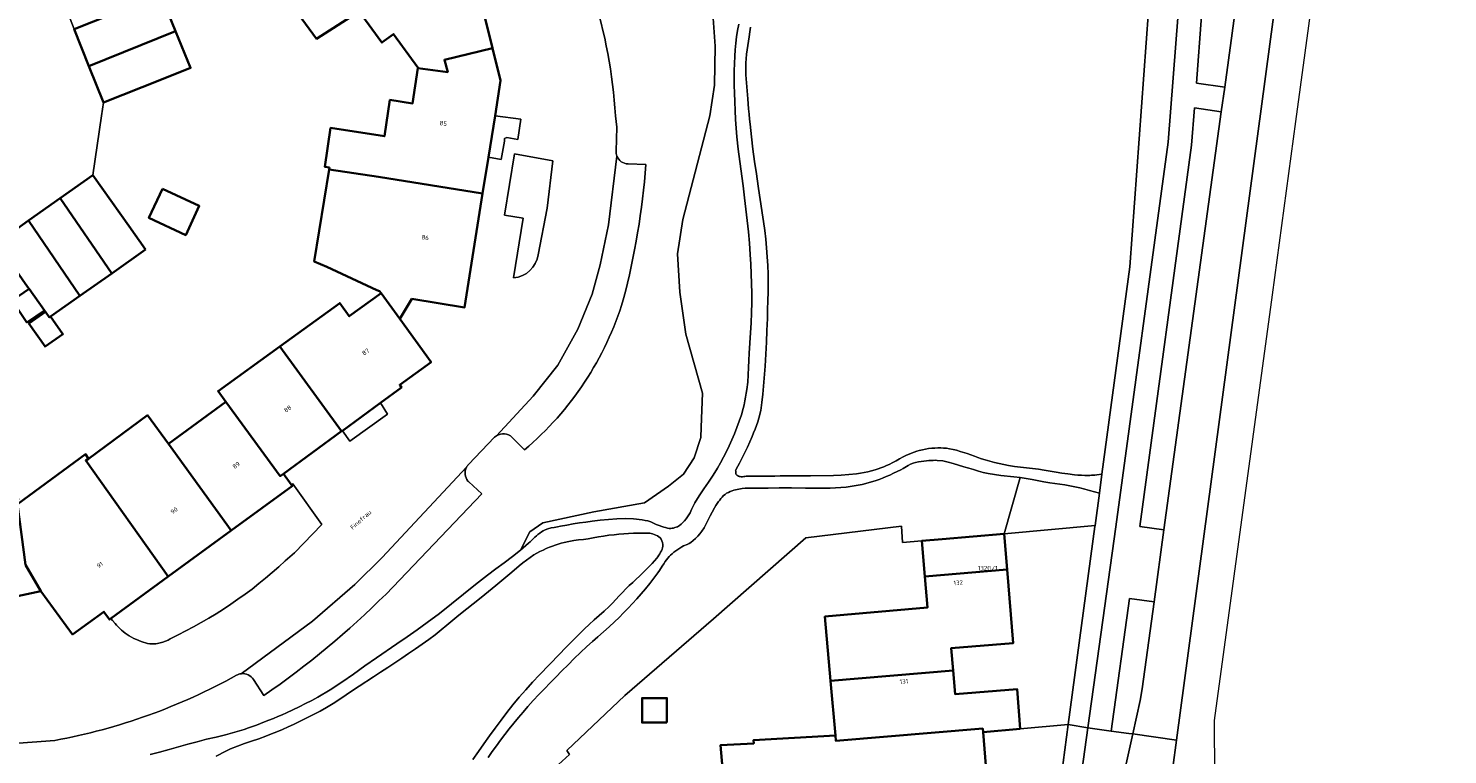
# Model space of a CAD drawing. Header units: metres. Extents: x 197700 to 204338, y 317132 to 325229.
# Tile 745 of 1056: x 203457 to 203571, y 318949 to 319007. Entities that reach past the tile are written whole.
import ezdxf
from ezdxf.enums import TextEntityAlignment as Align

# ---------------------------------------------------------------- set-up
doc = ezdxf.new("R2010")
doc.units = ezdxf.units.M
for name, color, linetype, lineweight in [('B-WE-GR-BEPLANTING_CULTUUR_BODEMBEDEKKER-GV', 90, 'Continuous', 18), ('B-WE-GR-BEPLANTING_CULTUUR_BOSPLANTSOEN-GV', 90, 'Continuous', 18), ('B-WE-GR-BEPLANTING_CULTUUR_HEESTERS-GV', 90, 'Continuous', 18), ('B-WE-IE-TERREINAFSCHEIDING_KUNSTMATIG_HEKWERK-G', 20, 'IE-TERREINAFSCHEIDING-KUNSTMATIG', 18), ('B-WE-OG-BEBOUWING-GV', 7, 'Continuous', 35), ('B-WE-OG-BEBOUWING-T18', 10, 'Continuous', 18), ('B-WE-OG-TERREIN_CULTUURSCHEIDING-GV', 7, 'Continuous', 18), ('B-WE-OG-TERREIN_ERF-GV', 7, 'Continuous', 18), ('B-WE-OG-TOPOGRAFIE-T18', 10, 'Continuous', 18), ('B-WE-VH-VERHARDING_ASFALT-GV', 252, 'Continuous', 18), ('B-WE-VH-VERHARDING_BETONSTRAATSTEEN-GV', 252, 'Continuous', 18), ('B-WE-VH-VERHARDING_GESLOTEN-GV', 252, 'Continuous', 18), ('B-WE-VH-VERHARDING_TEGEL-GV', 252, 'Continuous', 18)]:
    doc.layers.add(name, color=color, linetype=linetype, lineweight=lineweight)
doc.styles.add('NLCS-ISO-M200-T18', font='NLCS-ISO.ttf', dxfattribs={"height": 0.36})
doc.linetypes.add('IE-TERREINAFSCHEIDING-KUNSTMATIG', pattern='A,4,[82,NLCS.SHX,S=0.75,R=90,X=0,Y=0],4,-2', length=10)

msp = doc.modelspace()

# ---------------------------------------------------------------- linework, layer by layer
at = {"layer": 'B-WE-GR-BEPLANTING_CULTUUR_BODEMBEDEKKER-GV'}
msp.add_lwpolyline([(203551.255, 319011.449), (203550.783, 319008.02), (203550.363, 319002.612), (203552.641, 319002.298), (203554.121, 319013.151)], dxfattribs=at)
for points in [[(203547.759, 318966.784), (203552.359, 319000.302), (203550.205, 319000.623), (203549.972, 318997.637), (203545.818, 318967.055)], [(203543.529, 318950.639), (203544.953, 318950.438), (203545.255, 318950.42), (203545.866, 318953.092), (203546.015, 318954.026), (203546.97, 318961.004), (203545.01, 318961.276)]]:
    msp.add_lwpolyline(points, close=True, dxfattribs=at)
at = {"layer": 'B-WE-GR-BEPLANTING_CULTUUR_BOSPLANTSOEN-GV'}
msp.add_lwpolyline([(203499.199, 318947.97), (203500.074, 318948.758), (203499.866, 318949.087), (203504.52, 318953.508), (203511.638, 318959.657), (203519.038, 318966.147), (203526.706, 318967.085), (203526.803, 318965.773), (203528.336, 318965.901), (203529.962, 318966.037), (203534.945, 318966.453), (203536.233, 318970.971), (203535.715, 318971.039), (203534.681, 318971.147), (203534.166, 318971.213), (203533.656, 318971.303), (203533.264, 318971.395), (203532.876, 318971.502), (203532.488, 318971.616), (203532.101, 318971.731), (203531.712, 318971.838), (203531.288, 318971.96), (203530.865, 318972.092), (203530.441, 318972.215), (203530.014, 318972.309), (203529.582, 318972.355), (203529.41, 318972.358), (203529.238, 318972.355), (203529.065, 318972.347), (203528.892, 318972.334), (203528.72, 318972.318), (203528.5, 318972.295), (203528.279, 318972.268), (203528.06, 318972.233), (203527.844, 318972.186), (203527.634, 318972.124), (203527.432, 318972.041), (203527.237, 318971.939), (203526.853, 318971.714), (203526.658, 318971.608), (203526.369, 318971.463), (203526.078, 318971.32), (203525.786, 318971.181), (203525.49, 318971.05), (203525.191, 318970.929), (203524.929, 318970.833), (203524.664, 318970.742), (203524.397, 318970.658), (203524.128, 318970.58), (203523.858, 318970.508), (203523.542, 318970.432), (203523.223, 318970.364), (203522.902, 318970.305), (203522.58, 318970.253), (203522.258, 318970.209), (203521.832, 318970.167), (203521.404, 318970.142), (203520.974, 318970.13), (203520.115, 318970.116), (203519.557, 318970.112), (203518.999, 318970.118), (203517.883, 318970.139), (203517.325, 318970.143), (203516.885, 318970.142), (203516.006, 318970.135), (203515.127, 318970.123), (203514.889, 318970.124), (203514.651, 318970.128), (203514.413, 318970.13), (203514.175, 318970.123), (203513.94, 318970.101), (203513.803, 318970.081), (203513.667, 318970.058), (203513.53, 318970.031), (203513.396, 318969.999), (203513.264, 318969.96), (203513.114, 318969.909), (203512.965, 318969.852), (203512.819, 318969.786), (203512.68, 318969.711), (203512.55, 318969.625), (203512.433, 318969.527), (203512.326, 318969.415), (203512.224, 318969.296), (203512.128, 318969.172), (203512.034, 318969.048), (203511.921, 318968.888), (203511.817, 318968.722), (203511.719, 318968.552), (203511.525, 318968.21), (203511.359, 318967.9), (203511.05, 318967.264), (203510.882, 318966.957), (203510.687, 318966.67), (203510.53, 318966.472), (203510.365, 318966.278), (203510.191, 318966.092), (203510.004, 318965.921), (203509.805, 318965.771), (203509.668, 318965.69), (203509.523, 318965.62), (203509.227, 318965.489), (203509.085, 318965.414), (203508.921, 318965.317), (203508.758, 318965.216), (203508.599, 318965.109), (203508.446, 318964.995), (203508.302, 318964.872), (203508.184, 318964.756), (203508.073, 318964.633), (203507.966, 318964.504), (203507.863, 318964.373), (203507.762, 318964.241), (203507.635, 318964.064), (203507.517, 318963.881), (203507.286, 318963.51), (203507.165, 318963.328), (203506.851, 318962.895), (203506.522, 318962.473), (203506.182, 318962.059), (203505.834, 318961.652), (203505.48, 318961.25), (203505.133, 318960.868), (203504.779, 318960.492), (203504.418, 318960.121), (203504.053, 318959.756), (203503.683, 318959.396), (203503.249, 318958.992), (203502.805, 318958.598), (203502.356, 318958.208), (203501.909, 318957.818), (203501.469, 318957.419), (203500.96, 318956.939), (203500.456, 318956.453), (203499.957, 318955.963), (203499.462, 318955.468), (203498.97, 318954.971), (203498.512, 318954.506), (203498.056, 318954.038), (203497.604, 318953.567), (203497.158, 318953.09), (203496.722, 318952.605), (203496.344, 318952.169), (203495.971, 318951.728), (203495.605, 318951.281), (203495.244, 318950.83), (203494.89, 318950.374), (203494.547, 318949.919), (203494.211, 318949.46), (203493.88, 318948.996), (203493.555, 318948.528)], dxfattribs=at)
at = {"layer": 'B-WE-GR-BEPLANTING_CULTUUR_HEESTERS-GV'}
for points in [[(203501.906, 319009.842, -0.0644562), (203503.757, 319000)], [(203503.815, 318997.149, 0.0986758), (203503.878, 318996.766)], [(203503.878, 318996.766, 0.3052428), (203504.776, 318996.129)], [(203506.2, 318996.076, -0.0457948), (203504.389, 318985.223)], [(203495.594, 318986.983, 0.3439611), (203497.559, 318988.85)], [(203504.389, 318985.223, -0.1443957), (203496.453, 318973.191)], [(203494.216, 318974.326, 0.0486573), (203494.064, 318974.203)], [(203495.473, 318974.201, 0.3542342), (203494.216, 318974.326)], [(203491.808, 318971.807, 0.2991174), (203491.927, 318970.695)], [(203491.963, 318972.03, 0.0666364), (203491.808, 318971.807)], [(203485.356, 318961.637, -0.0449465), (203475.546, 318953.492)], [(203473.364, 318955.117, -0.0812845), (203458.788, 318949.894)], [(203473.731, 318955.244, 0.0961163), (203473.364, 318955.117)], [(203474.733, 318954.767, 0.2998239), (203473.731, 318955.244)]]:
    msp.add_lwpolyline(points, format="xyb", dxfattribs=at)
for points in [[(203466.436, 318948.752), (203467.192, 318948.953), (203467.947, 318949.161), (203469.454, 318949.585), (203470.209, 318949.792), (203470.965, 318949.985), (203471.724, 318950.168), (203472.482, 318950.354), (203473.236, 318950.554), (203473.981, 318950.781), (203474.309, 318950.892), (203474.635, 318951.007), (203474.961, 318951.126), (203475.285, 318951.247), (203475.608, 318951.372), (203475.963, 318951.513), (203476.316, 318951.657), (203476.667, 318951.805), (203477.018, 318951.957), (203477.366, 318952.112), (203477.88, 318952.348), (203478.39, 318952.591), (203478.897, 318952.842), (203479.399, 318953.101), (203479.896, 318953.369), (203480.868, 318953.944), (203481.815, 318954.564), (203482.744, 318955.212), (203483.668, 318955.87), (203484.597, 318956.519), (203486.232, 318957.634), (203487.047, 318958.196), (203487.857, 318958.765), (203488.658, 318959.345), (203489.639, 318960.086), (203490.605, 318960.847), (203492.523, 318962.389), (203493.487, 318963.153), (203494.152, 318963.657), (203494.826, 318964.15), (203495.497, 318964.648), (203496.153, 318965.162), (203496.905, 318966.611), (203497.927, 318967.333), (203502.015, 318968.235), (203506.104, 318968.956), (203508.028, 318970.279), (203509.23, 318971.241), (203510.072, 318972.564), (203510.613, 318974.188), (203510.643, 318975.03), (203510.733, 318977.736), (203509.41, 318982.486), (203508.929, 318985.853), (203508.749, 318988.92), (203509.17, 318991.686), (203511.334, 318999.984), (203511.695, 319002.45), (203511.755, 319005.577), (203511.602, 319007.825)], [(203503.757, 319000), (203503.862, 318999.068), (203503.815, 318997.149)], [(203497.559, 318988.85), (203498.278, 318992.591), (203498.744, 318996.372), (203495.653, 318996.943), (203494.871, 318992.009), (203496.366, 318991.782), (203495.594, 318986.983)], [(203504.776, 318996.129), (203506.2, 318996.076)], [(203494.064, 318974.203), (203491.963, 318972.03)], [(203496.453, 318973.191), (203495.473, 318974.201)], [(203491.927, 318970.695), (203491.955, 318970.661), (203491.986, 318970.629), (203493.044, 318969.677), (203485.356, 318961.637)], [(203475.546, 318953.492), (203474.733, 318954.767)], [(203458.788, 318949.894), (203455.135, 318949.633)]]:
    msp.add_lwpolyline(points, dxfattribs=at)
at = {"layer": 'B-WE-IE-TERREINAFSCHEIDING_KUNSTMATIG_HEKWERK-G'}
msp.add_lwpolyline([(203497.618, 318947.472), (203499.199, 318947.97), (203500.074, 318948.758), (203499.866, 318949.087), (203504.52, 318953.508), (203511.638, 318959.657), (203519.038, 318966.147), (203526.706, 318967.085), (203526.803, 318965.773), (203528.336, 318965.901)], dxfattribs=at)
at = {"layer": 'B-WE-OG-BEBOUWING-GV'}
for points in [[(203493.896, 319005.422), (203493.247, 319008.002), (203491.399, 319010.515), (203491.812, 319010.808), (203491.693, 319010.971), (203489.447, 319014.044), (203488.394, 319015.486), (203488.131, 319015.661), (203482.489, 319011.5), (203482.359, 319011.763), (203481.298, 319010.973), (203478.018, 319008.582), (203479.79, 319006.172), (203483.193, 319008.35), (203485.026, 319005.857), (203485.957, 319006.541), (203487.919, 319003.872), (203487.909, 319003.807), (203490.301, 319003.502), (203490.039, 319004.488)], [(203467.293, 319009.696), (203464.981, 319008.777), (203460.344, 319006.932), (203461.524, 319003.965), (203468.477, 319006.776)], [(203467.33, 319002.893), (203469.673, 319003.825), (203468.477, 319006.776), (203461.524, 319003.965), (203462.684, 319001.046)], [(203480.82, 318995.843), (203480.793, 318995.68), (203484.748, 318995.101), (203493.108, 318993.755), (203493.572, 318996.68), (203494.099, 319000), (203494.548, 319002.828), (203493.896, 319005.422), (203490.039, 319004.488), (203490.301, 319003.502), (203487.909, 319003.807), (203487.479, 319000.987), (203485.673, 319001.263), (203485.229, 318998.354), (203480.909, 318999.013), (203480.434, 318995.902)], [(203480.611, 318987.889), (203484.608, 318986.015), (203484.842, 318985.935), (203484.964, 318985.767), (203486.462, 318983.704), (203487.435, 318985.298), (203491.662, 318984.627), (203493.108, 318993.755), (203484.748, 318995.101), (203480.793, 318995.68), (203479.592, 318988.316)], [(203466.059, 318989.256), (203464.716, 318991.153), (203461.827, 318995.234), (203459.201, 318993.374), (203463.346, 318987.349)], [(203459.201, 318993.374), (203456.682, 318991.59), (203460.793, 318985.554), (203463.346, 318987.349)], [(203467.419, 318994.13), (203466.337, 318991.794), (203469.282, 318990.429), (203470.365, 318992.765)], [(203454.126, 318989.78), (203456.605, 318986.278), (203456.729, 318986.103), (203457.953, 318984.375), (203458.032, 318984.263), (203458.338, 318983.829), (203458.438, 318983.898), (203460.793, 318985.554), (203456.682, 318991.59)], [(203456.729, 318986.103), (203455.353, 318985.168), (203456.545, 318983.417), (203457.953, 318984.375)], [(203484.902, 318976.962), (203486.591, 318978.196), (203486.451, 318978.415), (203488.969, 318980.235), (203486.462, 318983.704), (203484.964, 318985.767), (203482.405, 318983.918), (203481.637, 318984.967), (203476.839, 318981.499), (203481.785, 318974.685), (203481.854, 318974.736)], [(203458.032, 318984.263), (203456.704, 318983.327), (203458.008, 318981.477), (203459.435, 318982.483), (203458.438, 318983.898), (203458.338, 318983.829)], [(203481.785, 318974.685), (203476.839, 318981.499), (203471.876, 318977.912), (203472.503, 318977.06), (203476.869, 318971.095), (203477.122, 318971.281)], [(203477.758, 318970.431), (203477.122, 318971.281), (203476.869, 318971.095), (203472.503, 318977.06), (203467.903, 318973.678), (203472.933, 318966.722), (203477.846, 318970.313)], [(203461.271, 318972.346), (203467.882, 318963.03), (203472.933, 318966.722), (203467.903, 318973.678), (203466.214, 318975.975), (203461.473, 318972.489)], [(203457.672, 318961.867), (203456.435, 318963.98), (203455.782, 318968.853), (203455.847, 318969.279), (203455.621, 318969.313), (203455.118, 318972.501), (203448.401, 318973.48), (203447.86, 318969.683), (203447.478, 318967.181), (203447.302, 318967.208), (203446.081, 318958.619), (203455.154, 318957.225), (203455.8, 318961.469)], [(203467.882, 318963.03), (203461.271, 318972.346), (203461.473, 318972.489), (203461.234, 318972.862), (203455.782, 318968.853), (203456.435, 318963.98), (203457.672, 318961.867), (203460.213, 318958.391), (203462.716, 318960.22), (203463.175, 318959.589), (203463.28, 318959.666)], [(203534.945, 318966.453), (203529.962, 318966.037), (203528.336, 318965.901), (203528.582, 318963.035), (203535.183, 318963.596)], [(203528.582, 318963.035), (203528.795, 318960.547), (203520.571, 318959.823), (203521.024, 318954.678), (203530.842, 318955.503), (203530.692, 318957.29), (203535.675, 318957.706), (203535.183, 318963.596)], [(203536.242, 318950.823), (203535.986, 318954.009), (203531.002, 318953.609), (203530.842, 318955.503), (203521.024, 318954.678), (203521.41, 318950.29), (203521.447, 318949.859), (203533.231, 318950.837), (203533.253, 318950.558)], [(203507.884, 318951.33), (203507.884, 318953.287), (203505.903, 318953.287), (203505.903, 318951.33)], [(203512.616, 318944.556), (203515.506, 318944.801), (203515.53, 318944.522), (203525.078, 318945.331), (203525.057, 318945.6), (203524.933, 318947.166), (203533.465, 318947.879), (203533.253, 318950.558), (203533.231, 318950.837), (203521.447, 318949.859), (203521.41, 318950.29), (203514.835, 318949.908), (203514.857, 318949.658), (203512.182, 318949.503), (203512.588, 318944.892)]]:
    msp.add_lwpolyline(points, close=True, dxfattribs=at)
at = {"layer": 'B-WE-OG-TERREIN_CULTUURSCHEIDING-GV'}
for points in [[(203514.596, 319007.094), (203514.546, 319006.712), (203514.492, 319006.331), (203514.435, 319005.978), (203514.374, 319005.626), (203514.317, 319005.273), (203514.269, 319004.92), (203514.236, 319004.565), (203514.222, 319004.244), (203514.218, 319003.922), (203514.223, 319003.599), (203514.234, 319003.277), (203514.247, 319002.955), (203514.265, 319002.635), (203514.289, 319002.315), (203514.374, 319001.355), (203514.444, 319000.536), (203514.48, 319000.127), (203514.518, 318999.718), (203514.558, 318999.309), (203514.668, 318998.314), (203514.791, 318997.32), (203514.924, 318996.327), (203515.064, 318995.335), (203515.205, 318994.344), (203515.312, 318993.634), (203515.428, 318992.925), (203515.542, 318992.216), (203515.649, 318991.506), (203515.74, 318990.794), (203515.814, 318990.094), (203515.879, 318989.393), (203515.934, 318988.691), (203515.976, 318987.988), (203516.004, 318987.285), (203516.015, 318986.576), (203516.01, 318985.866), (203515.994, 318985.156), (203515.972, 318984.447), (203515.948, 318983.737), (203515.917, 318982.78), (203515.882, 318981.822), (203515.837, 318980.866), (203515.776, 318979.91), (203515.693, 318978.957), (203515.635, 318978.307), (203515.581, 318977.655), (203515.512, 318977.005), (203515.412, 318976.362), (203515.264, 318975.732), (203515.173, 318975.435), (203515.071, 318975.14), (203514.962, 318974.847), (203514.847, 318974.556), (203514.73, 318974.267), (203514.546, 318973.833), (203514.351, 318973.404), (203514.147, 318972.978), (203513.935, 318972.556), (203513.717, 318972.138), (203513.591, 318971.903), (203513.399, 318971.553), (203513.406, 318971.484), (203513.409, 318971.412), (203513.414, 318971.342), (203513.426, 318971.277), (203513.452, 318971.221), (203513.496, 318971.173), (203513.555, 318971.133), (203513.621, 318971.099), (203513.691, 318971.073), (203513.759, 318971.052), (203513.852, 318971.039), (203513.95, 318971.043), (203514.049, 318971.057), (203514.149, 318971.073), (203514.248, 318971.082), (203514.456, 318971.085), (203514.665, 318971.083), (203514.769, 318971.083), (203515.653, 318971.09), (203516.536, 318971.1), (203516.978, 318971.104), (203517.584, 318971.106), (203518.796, 318971.105), (203519.402, 318971.109), (203521.252, 318971.147), (203521.874, 318971.168), (203522.493, 318971.21), (203523.108, 318971.284), (203523.41, 318971.33), (203523.713, 318971.38), (203524.015, 318971.437), (203524.313, 318971.505), (203524.607, 318971.587), (203524.833, 318971.663), (203525.057, 318971.747), (203525.279, 318971.838), (203525.499, 318971.933), (203525.717, 318972.031), (203526.001, 318972.172), (203526.278, 318972.326), (203526.554, 318972.485), (203526.832, 318972.637), (203527.118, 318972.773), (203527.318, 318972.858), (203527.52, 318972.94), (203527.724, 318973.016), (203527.929, 318973.086), (203528.137, 318973.147), (203528.383, 318973.207), (203528.632, 318973.257), (203528.883, 318973.296), (203529.136, 318973.326), (203529.388, 318973.344), (203529.621, 318973.352), (203529.856, 318973.351), (203530.091, 318973.341), (203530.325, 318973.322), (203530.556, 318973.293), (203530.847, 318973.239), (203531.135, 318973.165), (203531.421, 318973.079), (203531.99, 318972.894), (203532.276, 318972.797), (203532.56, 318972.693), (203532.844, 318972.586), (203533.128, 318972.484), (203533.415, 318972.39), (203533.785, 318972.284), (203534.158, 318972.188), (203534.534, 318972.101), (203534.911, 318972.021), (203535.289, 318971.948), (203535.767, 318971.871), (203536.249, 318971.812), (203537.215, 318971.71), (203537.696, 318971.649), (203538.168, 318971.575), (203538.639, 318971.494), (203539.11, 318971.411), (203539.582, 318971.335), (203540.055, 318971.271), (203540.596, 318971.206), (203540.867, 318971.178), (203541.138, 318971.157), (203541.409, 318971.147), (203541.546, 318971.146), (203541.821, 318971.151), (203541.958, 318971.157), (203542.095, 318971.165), (203542.233, 318971.176), (203542.372, 318971.191), (203542.786, 318971.239), (203545.021, 318987.879), (203546.514, 319008.414)], [(203511.602, 319007.825), (203511.755, 319005.577), (203511.695, 319002.45), (203511.334, 318999.984), (203509.17, 318991.686), (203508.749, 318988.92), (203508.929, 318985.853), (203509.41, 318982.486), (203510.733, 318977.736), (203510.643, 318975.03), (203510.613, 318974.188), (203510.072, 318972.564), (203509.23, 318971.241), (203508.028, 318970.279), (203506.104, 318968.956), (203502.015, 318968.235), (203497.927, 318967.333), (203496.905, 318966.611), (203496.153, 318965.162), (203496.783, 318965.706), (203496.909, 318965.827), (203497.157, 318966.074), (203497.283, 318966.195), (203497.415, 318966.308), (203497.547, 318966.413), (203497.682, 318966.515), (203497.821, 318966.612), (203497.963, 318966.701), (203498.11, 318966.779), (203498.345, 318966.872), (203498.592, 318966.936), (203498.847, 318966.984), (203499.104, 318967.026), (203499.358, 318967.072), (203499.86, 318967.171), (203500.365, 318967.259), (203500.871, 318967.337), (203501.378, 318967.407), (203501.886, 318967.468), (203502.548, 318967.546), (203503.214, 318967.619), (203503.88, 318967.672), (203504.545, 318967.691), (203505.207, 318967.66), (203505.439, 318967.638), (203505.672, 318967.614), (203505.904, 318967.584), (203506.134, 318967.545), (203506.36, 318967.493), (203506.59, 318967.418), (203506.815, 318967.324), (203507.038, 318967.222), (203507.263, 318967.127), (203507.493, 318967.049), (203507.636, 318967.007), (203507.781, 318966.963), (203507.927, 318966.926), (203508.072, 318966.902), (203508.217, 318966.898), (203508.323, 318966.909), (203508.43, 318966.93), (203508.536, 318966.958), (203508.64, 318966.994), (203508.738, 318967.035), (203508.896, 318967.126), (203509.042, 318967.242), (203509.177, 318967.374), (203509.305, 318967.515), (203509.427, 318967.657), (203509.6, 318967.894), (203509.745, 318968.152), (203509.875, 318968.423), (203510.003, 318968.695), (203510.142, 318968.959), (203510.488, 318969.52), (203510.856, 318970.068), (203511.23, 318970.613), (203511.595, 318971.162), (203511.937, 318971.725), (203512.185, 318972.17), (203512.427, 318972.619), (203512.659, 318973.073), (203512.882, 318973.532), (203513.092, 318973.996), (203513.303, 318974.488), (203513.506, 318974.985), (203513.695, 318975.487), (203513.864, 318975.995), (203514.009, 318976.509), (203514.081, 318976.812), (203514.144, 318977.117), (203514.201, 318977.424), (203514.253, 318977.732), (203514.3, 318978.04), (203514.37, 318978.62), (203514.414, 318979.204), (203514.444, 318979.79), (203514.469, 318980.376), (203514.499, 318980.961), (203514.602, 318982.578), (203514.649, 318983.386), (203514.684, 318984.195), (203514.702, 318985.004), (203514.701, 318985.776), (203514.687, 318986.549), (203514.661, 318987.322), (203514.625, 318988.095), (203514.58, 318988.866), (203514.512, 318989.775), (203514.426, 318990.683), (203514.329, 318991.591), (203514.121, 318993.404), (203514, 318994.383), (203513.73, 318996.337), (203513.607, 318997.315), (203513.507, 318998.295), (203513.451, 318998.999), (203513.401, 318999.705), (203513.361, 319000.41), (203513.33, 319001.117), (203513.309, 319001.823), (203513.297, 319002.411), (203513.288, 319002.999), (203513.287, 319003.587), (203513.3, 319004.174), (203513.331, 319004.76), (203513.368, 319005.282), (203513.41, 319005.805), (203513.467, 319006.326), (203513.548, 319006.842), (203513.662, 319007.351)], [(203492.328, 318948.36), (203492.761, 318948.996), (203493.202, 318949.627), (203493.65, 318950.253), (203494.111, 318950.885), (203494.579, 318951.513), (203495.055, 318952.135), (203495.541, 318952.748), (203496.039, 318953.351), (203496.567, 318953.959), (203497.11, 318954.554), (203497.663, 318955.142), (203499.27, 318956.819), (203499.762, 318957.33), (203500.257, 318957.838), (203500.758, 318958.341), (203501.267, 318958.835), (203501.659, 318959.198), (203502.059, 318959.553), (203502.46, 318959.907), (203502.857, 318960.265), (203503.245, 318960.632), (203503.521, 318960.911), (203503.792, 318961.195), (203504.062, 318961.482), (203504.332, 318961.767), (203504.607, 318962.047), (203504.874, 318962.306), (203505.144, 318962.561), (203505.416, 318962.815), (203505.687, 318963.07), (203505.953, 318963.33), (203506.144, 318963.518), (203506.336, 318963.705), (203506.526, 318963.894), (203506.71, 318964.088), (203506.885, 318964.29), (203507.071, 318964.515), (203507.161, 318964.63), (203507.245, 318964.749), (203507.32, 318964.872), (203507.384, 318964.986), (203507.448, 318965.105), (203507.504, 318965.225), (203507.545, 318965.347), (203507.565, 318965.469), (203507.56, 318965.609), (203507.533, 318965.756), (203507.486, 318965.9), (203507.422, 318966.033), (203507.342, 318966.146), (203507.245, 318966.233), (203507.128, 318966.305), (203506.997, 318966.364), (203506.861, 318966.414), (203506.729, 318966.457), (203506.512, 318966.505), (203506.287, 318966.522), (203506.058, 318966.521), (203505.827, 318966.512), (203505.598, 318966.507), (203505.207, 318966.504), (203504.816, 318966.489), (203504.425, 318966.465), (203504.034, 318966.433), (203503.645, 318966.395), (203503.229, 318966.344), (203502.814, 318966.282), (203502.4, 318966.213), (203501.986, 318966.142), (203501.572, 318966.074), (203501.187, 318966.019), (203500.8, 318965.969), (203500.414, 318965.916), (203500.031, 318965.851), (203499.653, 318965.767), (203499.413, 318965.703), (203499.174, 318965.632), (203498.937, 318965.557), (203498.702, 318965.474), (203498.47, 318965.386), (203498.213, 318965.279), (203497.957, 318965.165), (203497.706, 318965.043), (203497.459, 318964.913), (203497.218, 318964.774), (203496.912, 318964.574), (203496.618, 318964.355), (203496.331, 318964.125), (203496.048, 318963.889), (203495.439, 318963.394), (203495.117, 318963.126), (203494.478, 318962.587), (203494.157, 318962.32), (203493.569, 318961.839), (203492.978, 318961.36), (203491.201, 318959.932), (203490.722, 318959.542), (203490.245, 318959.15), (203489.767, 318958.76), (203489.285, 318958.375), (203488.795, 318958.001), (203488.26, 318957.613), (203487.717, 318957.237), (203487.169, 318956.867), (203486.619, 318956.501), (203485.497, 318955.752), (203484.922, 318955.373), (203484.347, 318954.996), (203483.194, 318954.243), (203482.674, 318953.898), (203482.157, 318953.55), (203481.638, 318953.204), (203481.114, 318952.866), (203480.581, 318952.544), (203480.064, 318952.25), (203479.541, 318951.967), (203479.013, 318951.693), (203478.48, 318951.428), (203477.943, 318951.173), (203477.501, 318950.972), (203477.056, 318950.779), (203476.608, 318950.591), (203476.158, 318950.409), (203475.707, 318950.23), (203475.144, 318950.023), (203474.575, 318949.83), (203474.005, 318949.641), (203473.439, 318949.443), (203472.881, 318949.223), (203472.493, 318949.04), (203471.731, 318948.634)]]:
    msp.add_lwpolyline(points, dxfattribs=at)
msp.add_lwpolyline([(203542.581, 318969.713), (203542.19, 318969.822), (203541.799, 318969.935), (203541.408, 318970.045), (203541.016, 318970.149), (203540.621, 318970.241), (203540.222, 318970.317), (203539.821, 318970.38), (203539.016, 318970.492), (203538.614, 318970.553), (203538.137, 318970.635), (203537.184, 318970.809), (203536.708, 318970.893), (203536.233, 318970.971), (203534.945, 318966.453), (203542.235, 318967.139)], close=True, dxfattribs=at)
at = {"layer": 'B-WE-OG-TERREIN_ERF-GV'}
for points in [[(203467.293, 319009.696), (203468.477, 319006.776), (203469.673, 319003.825), (203467.33, 319002.893), (203462.684, 319001.046), (203462.529, 319000), (203461.827, 318995.234), (203464.716, 318991.153), (203466.059, 318989.256), (203463.346, 318987.349), (203460.793, 318985.554), (203458.438, 318983.898), (203459.435, 318982.483), (203458.008, 318981.477), (203456.704, 318983.327), (203458.032, 318984.263), (203457.953, 318984.375), (203456.545, 318983.417)], [(203459.516, 319009.083), (203460.344, 319006.932), (203464.981, 319008.777)], [(203455.782, 318968.853), (203461.234, 318972.862), (203461.473, 318972.489), (203466.214, 318975.975), (203467.903, 318973.678), (203472.503, 318977.06), (203471.876, 318977.912), (203476.839, 318981.499), (203481.637, 318984.967), (203482.405, 318983.918), (203484.964, 318985.767), (203484.842, 318985.935), (203484.608, 318986.015), (203480.611, 318987.889), (203479.592, 318988.316), (203480.793, 318995.68), (203480.82, 318995.843), (203480.434, 318995.902), (203480.909, 318999.013), (203485.229, 318998.354), (203485.673, 319001.263), (203487.479, 319000.987), (203487.909, 319003.807), (203487.919, 319003.872), (203485.957, 319006.541), (203485.026, 319005.857), (203483.193, 319008.35), (203479.79, 319006.172), (203478.018, 319008.582)], [(203455.353, 318985.168), (203456.729, 318986.103), (203456.605, 318986.278)], [(203477.274, 318964.292), (203478.025, 318964.933), (203480.206, 318967.223), (203477.876, 318970.485), (203477.758, 318970.431), (203477.846, 318970.313), (203472.933, 318966.722), (203467.882, 318963.03)], [(203512.588, 318944.892), (203512.182, 318949.503), (203514.857, 318949.658), (203514.835, 318949.908), (203521.41, 318950.29), (203521.024, 318954.678), (203520.571, 318959.823), (203528.795, 318960.547), (203528.582, 318963.035), (203528.336, 318965.901), (203526.803, 318965.773), (203526.706, 318967.085), (203519.038, 318966.147), (203511.638, 318959.657), (203504.52, 318953.508), (203499.866, 318949.087), (203500.074, 318948.758), (203499.199, 318947.97)], [(203467.882, 318963.03), (203463.28, 318959.666), (203463.402, 318959.525), (203463.628, 318959.26), (203463.744, 318959.131), (203463.864, 318959.006), (203463.999, 318958.875), (203464.137, 318958.747), (203464.279, 318958.624), (203464.425, 318958.507), (203464.576, 318958.397), (203464.756, 318958.281), (203464.943, 318958.175), (203465.136, 318958.077), (203465.332, 318957.988), (203465.53, 318957.905), (203465.701, 318957.837), (203465.874, 318957.77), (203466.049, 318957.711), (203466.226, 318957.664), (203466.405, 318957.637), (203466.527, 318957.63), (203466.651, 318957.631), (203466.776, 318957.638), (203466.9, 318957.651), (203467.022, 318957.667), (203467.237, 318957.713), (203467.448, 318957.78), (203467.656, 318957.859), (203467.864, 318957.942), (203468.05, 318958.05)]]:
    msp.add_lwpolyline(points, dxfattribs=at)
for points in [[(203493.572, 318996.68), (203494.579, 318996.473), (203494.85, 318997.965), (203494.873, 318998.171), (203495.035, 318998.247), (203495.918, 318998.08), (203496.158, 318999.721), (203494.099, 319000)], [(203467.419, 318994.13), (203470.365, 318992.765), (203469.282, 318990.429), (203466.337, 318991.794)], [(203484.902, 318976.962), (203481.854, 318974.736), (203482.449, 318973.888), (203485.466, 318976.063)], [(203530.842, 318955.503), (203531.002, 318953.609), (203535.986, 318954.009), (203536.242, 318950.823), (203540.08, 318951.168), (203542.223, 318967.046), (203542.235, 318967.139), (203534.945, 318966.453), (203535.183, 318963.596), (203535.675, 318957.706), (203530.692, 318957.29)], [(203507.884, 318951.33), (203505.903, 318951.33), (203505.903, 318953.287), (203507.884, 318953.287)]]:
    msp.add_lwpolyline(points, close=True, dxfattribs=at)
msp.add_lwpolyline([(203468.05, 318958.05, 0.0773477), (203477.274, 318964.292)], format="xyb", dxfattribs=at)
at = {"layer": 'B-WE-VH-VERHARDING_ASFALT-GV'}
for points in [[(203543.172, 318909.034), (203533.559, 318839.494), (203536.746, 318839.1), (203540.517, 318866.383), (203544.459, 318894.913), (203544.896, 318898.078), (203546.727, 318904.48), (203547.428, 318909.677), (203551.886, 318942.688), (203551.828, 318951.493), (203556.464, 318985.628), (203558.354, 318999.54), (203562.978, 319033.582), (203570.522, 319086.832), (203565.577, 319086.646), (203565.191, 319086.634), (203564.059, 319086.609), (203564.059, 319074.361)], [(203564.046, 319071.926), (203562.976, 319058.473), (203561.167, 319042.441), (203548.768, 318949.923), (203547.592, 318941.146)], [(203539.147, 318944.061), (203540.08, 318951.168), (203536.242, 318950.823), (203533.253, 318950.558), (203533.465, 318947.879), (203533.58, 318946.816), (203520.899, 318930.629), (203522.213, 318914.939)]]:
    msp.add_lwpolyline(points, dxfattribs=at)
at = {"layer": 'B-WE-VH-VERHARDING_BETONSTRAATSTEEN-GV'}
for points in [[(203436.143, 319009.31), (203438.818, 319005.617), (203443.394, 319004.975), (203442.95, 319001.806), (203442.696, 319000), (203442.344, 318997.484), (203442.952, 318996.454), (203444.869, 318993.919), (203446.775, 318991.397), (203447.725, 318991.138), (203448.735, 318990.842), (203451.871, 318990.087), (203454.126, 318989.78), (203456.682, 318991.59), (203459.201, 318993.374), (203461.827, 318995.234), (203462.529, 319000), (203462.684, 319001.046), (203461.524, 319003.965), (203460.344, 319006.932), (203459.516, 319009.083)], [(203493.247, 319008.002), (203493.896, 319005.422), (203494.548, 319002.828), (203494.099, 319000), (203496.158, 318999.721), (203495.918, 318998.08), (203495.035, 318998.247), (203494.873, 318998.171), (203494.85, 318997.965), (203494.579, 318996.473), (203493.572, 318996.68), (203493.108, 318993.755), (203491.662, 318984.627), (203487.435, 318985.298), (203486.462, 318983.704), (203488.969, 318980.235), (203486.451, 318978.415), (203486.591, 318978.196), (203484.902, 318976.962), (203485.466, 318976.063), (203482.449, 318973.888), (203481.854, 318974.736), (203481.785, 318974.685), (203477.122, 318971.281), (203477.758, 318970.431), (203477.876, 318970.485), (203480.206, 318967.223), (203478.025, 318964.933), (203477.274, 318964.292)], [(203503.815, 318997.149), (203503.862, 318999.068), (203503.757, 319000)], [(203503.878, 318996.766), (203503.215, 318991.257), (203502.543, 318988.029), (203501.891, 318985.677), (203500.741, 318982.867), (203499.143, 318979.993), (203497.15, 318977.508), (203494.216, 318974.326)], [(203494.216, 318974.326), (203497.15, 318977.508), (203499.143, 318979.993), (203500.741, 318982.867), (203501.891, 318985.677), (203502.543, 318988.029), (203503.215, 318991.257), (203503.878, 318996.766)], [(203495.594, 318986.983), (203496.366, 318991.782), (203494.871, 318992.009), (203495.653, 318996.943), (203498.744, 318996.372), (203498.278, 318992.591), (203497.559, 318988.85)], [(203506.2, 318996.076), (203504.776, 318996.129)], [(203491.963, 318972.03), (203494.064, 318974.203)], [(203495.473, 318974.201), (203496.453, 318973.191)], [(203491.808, 318971.807), (203485.035, 318964.576), (203482.848, 318962.406), (203479.445, 318959.456), (203473.731, 318955.244)], [(203473.731, 318955.244), (203479.445, 318959.456), (203482.848, 318962.406), (203485.035, 318964.576), (203491.808, 318971.807)], [(203485.356, 318961.637), (203493.044, 318969.677), (203491.986, 318970.629), (203491.955, 318970.661), (203491.927, 318970.695)], [(203468.05, 318958.05), (203467.864, 318957.942), (203467.656, 318957.859), (203467.448, 318957.78), (203467.237, 318957.713), (203467.022, 318957.667), (203466.9, 318957.651), (203466.776, 318957.638), (203466.651, 318957.631), (203466.527, 318957.63), (203466.405, 318957.637), (203466.226, 318957.664), (203466.049, 318957.711), (203465.874, 318957.77), (203465.701, 318957.837), (203465.53, 318957.905), (203465.332, 318957.988), (203465.136, 318958.077), (203464.943, 318958.175), (203464.756, 318958.281), (203464.576, 318958.397), (203464.425, 318958.507), (203464.279, 318958.624), (203464.137, 318958.747), (203463.999, 318958.875), (203463.864, 318959.006), (203463.744, 318959.131), (203463.628, 318959.26), (203463.402, 318959.525), (203463.28, 318959.666), (203463.175, 318959.589), (203462.716, 318960.22), (203460.213, 318958.391), (203457.672, 318961.867), (203455.8, 318961.469)], [(203474.733, 318954.767), (203475.546, 318953.492)], [(203444.904, 318950.62), (203447.287, 318950.16), (203449.693, 318949.84), (203450.583, 318949.757), (203451.475, 318949.694), (203455.135, 318949.633), (203458.788, 318949.894)]]:
    msp.add_lwpolyline(points, dxfattribs=at)
for points in [[(203503.757, 319000, 0.0644562), (203501.906, 319009.842)], [(203503.878, 318996.766, -0.0986758), (203503.815, 318997.149)], [(203504.776, 318996.129, -0.3052428), (203503.878, 318996.766)], [(203504.389, 318985.223, 0.0457948), (203506.2, 318996.076)], [(203497.559, 318988.85, -0.3439611), (203495.594, 318986.983)], [(203496.453, 318973.191, 0.1443957), (203504.389, 318985.223)], [(203494.064, 318974.203, -0.0486573), (203494.216, 318974.326)], [(203494.216, 318974.326, -0.3542342), (203495.473, 318974.201)], [(203491.927, 318970.695, -0.2991174), (203491.808, 318971.807)], [(203491.808, 318971.807, -0.0666364), (203491.963, 318972.03)], [(203477.274, 318964.292, -0.0773477), (203468.05, 318958.05)], [(203475.546, 318953.492, 0.0449465), (203485.356, 318961.637)], [(203458.788, 318949.894, 0.0812845), (203473.364, 318955.117)], [(203473.364, 318955.117, -0.0961163), (203473.731, 318955.244)], [(203473.731, 318955.244, -0.2998239), (203474.733, 318954.767)]]:
    msp.add_lwpolyline(points, format="xyb", dxfattribs=at)
at = {"layer": 'B-WE-VH-VERHARDING_GESLOTEN-GV'}
for points in [[(203554.121, 319013.151), (203552.641, 319002.298), (203552.359, 319000.302), (203547.759, 318966.784), (203546.97, 318961.004), (203546.015, 318954.026), (203545.866, 318953.092), (203545.255, 318950.42), (203548.768, 318949.923), (203561.167, 319042.441)], [(203513.662, 319007.351), (203513.548, 319006.842), (203513.467, 319006.326), (203513.41, 319005.805), (203513.368, 319005.282), (203513.331, 319004.76), (203513.3, 319004.174), (203513.287, 319003.587), (203513.288, 319002.999), (203513.297, 319002.411), (203513.309, 319001.823), (203513.33, 319001.117), (203513.361, 319000.41), (203513.401, 318999.705), (203513.451, 318998.999), (203513.507, 318998.295), (203513.607, 318997.315), (203513.73, 318996.337), (203514, 318994.383), (203514.121, 318993.404), (203514.329, 318991.591), (203514.426, 318990.683), (203514.512, 318989.775), (203514.58, 318988.866), (203514.625, 318988.095), (203514.661, 318987.322), (203514.687, 318986.549), (203514.701, 318985.776), (203514.702, 318985.004), (203514.684, 318984.195), (203514.649, 318983.386), (203514.602, 318982.578), (203514.499, 318980.961), (203514.469, 318980.376), (203514.444, 318979.79), (203514.414, 318979.204), (203514.37, 318978.62), (203514.3, 318978.04), (203514.253, 318977.732), (203514.201, 318977.424), (203514.144, 318977.117), (203514.081, 318976.812), (203514.009, 318976.509), (203513.864, 318975.995), (203513.695, 318975.487), (203513.506, 318974.985), (203513.303, 318974.488), (203513.092, 318973.996), (203512.882, 318973.532), (203512.659, 318973.073), (203512.427, 318972.619), (203512.185, 318972.17), (203511.937, 318971.725), (203511.595, 318971.162), (203511.23, 318970.613), (203510.856, 318970.068), (203510.488, 318969.52), (203510.142, 318968.959), (203510.003, 318968.695), (203509.875, 318968.423), (203509.745, 318968.152), (203509.6, 318967.894), (203509.427, 318967.657), (203509.305, 318967.515), (203509.177, 318967.374), (203509.042, 318967.242), (203508.896, 318967.126), (203508.738, 318967.035), (203508.64, 318966.994), (203508.536, 318966.958), (203508.43, 318966.93), (203508.323, 318966.909), (203508.217, 318966.898), (203508.072, 318966.902), (203507.927, 318966.926), (203507.781, 318966.963), (203507.636, 318967.007), (203507.493, 318967.049), (203507.263, 318967.127), (203507.038, 318967.222), (203506.815, 318967.324), (203506.59, 318967.418), (203506.36, 318967.493), (203506.134, 318967.545), (203505.904, 318967.584), (203505.672, 318967.614), (203505.439, 318967.638), (203505.207, 318967.66), (203504.545, 318967.691), (203503.88, 318967.672), (203503.214, 318967.619), (203502.548, 318967.546), (203501.886, 318967.468), (203501.378, 318967.407), (203500.871, 318967.337), (203500.365, 318967.259), (203499.86, 318967.171), (203499.358, 318967.072), (203499.104, 318967.026), (203498.847, 318966.984), (203498.592, 318966.936), (203498.345, 318966.872), (203498.11, 318966.779), (203497.963, 318966.701), (203497.821, 318966.612), (203497.682, 318966.515), (203497.547, 318966.413), (203497.415, 318966.308), (203497.283, 318966.195), (203497.157, 318966.074), (203496.909, 318965.827), (203496.783, 318965.706), (203496.153, 318965.162), (203495.497, 318964.648), (203494.826, 318964.15), (203494.152, 318963.657), (203493.487, 318963.153), (203492.523, 318962.389), (203490.605, 318960.847), (203489.639, 318960.086), (203488.658, 318959.345), (203487.857, 318958.765), (203487.047, 318958.196), (203486.232, 318957.634), (203484.597, 318956.519), (203483.668, 318955.87), (203482.744, 318955.212), (203481.815, 318954.564), (203480.868, 318953.944), (203479.896, 318953.369), (203479.399, 318953.101), (203478.897, 318952.842), (203478.39, 318952.591), (203477.88, 318952.348), (203477.366, 318952.112), (203477.018, 318951.957), (203476.667, 318951.805), (203476.316, 318951.657), (203475.963, 318951.513), (203475.608, 318951.372), (203475.285, 318951.247), (203474.961, 318951.126), (203474.635, 318951.007), (203474.309, 318950.892), (203473.981, 318950.781), (203473.236, 318950.554), (203472.482, 318950.354), (203471.724, 318950.168), (203470.965, 318949.985), (203470.209, 318949.792), (203469.454, 318949.585), (203467.947, 318949.161), (203467.192, 318948.953), (203466.436, 318948.752)], [(203493.555, 318948.528), (203493.88, 318948.996), (203494.211, 318949.46), (203494.547, 318949.919), (203494.89, 318950.374), (203495.244, 318950.83), (203495.605, 318951.281), (203495.971, 318951.728), (203496.344, 318952.169), (203496.722, 318952.605), (203497.158, 318953.09), (203497.604, 318953.567), (203498.056, 318954.038), (203498.512, 318954.506), (203498.97, 318954.971), (203499.462, 318955.468), (203499.957, 318955.963), (203500.456, 318956.453), (203500.96, 318956.939), (203501.469, 318957.419), (203501.909, 318957.818), (203502.356, 318958.208), (203502.805, 318958.598), (203503.249, 318958.992), (203503.683, 318959.396), (203504.053, 318959.756), (203504.418, 318960.121), (203504.779, 318960.492), (203505.133, 318960.868), (203505.48, 318961.25), (203505.834, 318961.652), (203506.182, 318962.059), (203506.522, 318962.473), (203506.851, 318962.895), (203507.165, 318963.328), (203507.286, 318963.51), (203507.517, 318963.881), (203507.635, 318964.064), (203507.762, 318964.241), (203507.863, 318964.373), (203507.966, 318964.504), (203508.073, 318964.633), (203508.184, 318964.756), (203508.302, 318964.872), (203508.446, 318964.995), (203508.599, 318965.109), (203508.758, 318965.216), (203508.921, 318965.317), (203509.085, 318965.414), (203509.227, 318965.489), (203509.523, 318965.62), (203509.668, 318965.69), (203509.805, 318965.771), (203510.004, 318965.921), (203510.191, 318966.092), (203510.365, 318966.278), (203510.53, 318966.472), (203510.687, 318966.67), (203510.882, 318966.957), (203511.05, 318967.264), (203511.359, 318967.9), (203511.525, 318968.21), (203511.719, 318968.552), (203511.817, 318968.722), (203511.921, 318968.888), (203512.034, 318969.048), (203512.128, 318969.172), (203512.224, 318969.296), (203512.326, 318969.415), (203512.433, 318969.527), (203512.55, 318969.625), (203512.68, 318969.711), (203512.819, 318969.786), (203512.965, 318969.852), (203513.114, 318969.909), (203513.264, 318969.96), (203513.396, 318969.999), (203513.53, 318970.031), (203513.667, 318970.058), (203513.803, 318970.081), (203513.94, 318970.101), (203514.175, 318970.123), (203514.413, 318970.13), (203514.651, 318970.128), (203514.889, 318970.124), (203515.127, 318970.123), (203516.006, 318970.135), (203516.885, 318970.142), (203517.325, 318970.143), (203517.883, 318970.139), (203518.999, 318970.118), (203519.557, 318970.112), (203520.115, 318970.116), (203520.974, 318970.13), (203521.404, 318970.142), (203521.832, 318970.167), (203522.258, 318970.209), (203522.58, 318970.253), (203522.902, 318970.305), (203523.223, 318970.364), (203523.542, 318970.432), (203523.858, 318970.508), (203524.128, 318970.58), (203524.397, 318970.658), (203524.664, 318970.742), (203524.929, 318970.833), (203525.191, 318970.929), (203525.49, 318971.05), (203525.786, 318971.181), (203526.078, 318971.32), (203526.369, 318971.463), (203526.658, 318971.608), (203526.853, 318971.714), (203527.237, 318971.939), (203527.432, 318972.041), (203527.634, 318972.124), (203527.844, 318972.186), (203528.06, 318972.233), (203528.279, 318972.268), (203528.5, 318972.295), (203528.72, 318972.318), (203528.892, 318972.334), (203529.065, 318972.347), (203529.238, 318972.355), (203529.41, 318972.358), (203529.582, 318972.355), (203530.014, 318972.309), (203530.441, 318972.215), (203530.865, 318972.092), (203531.288, 318971.96), (203531.712, 318971.838), (203532.101, 318971.731), (203532.488, 318971.616), (203532.876, 318971.502), (203533.264, 318971.395), (203533.656, 318971.303), (203534.166, 318971.213), (203534.681, 318971.147), (203535.715, 318971.039), (203536.233, 318970.971), (203536.708, 318970.893), (203537.184, 318970.809), (203538.137, 318970.635), (203538.614, 318970.553), (203539.016, 318970.492), (203539.821, 318970.38), (203540.222, 318970.317), (203540.621, 318970.241), (203541.016, 318970.149), (203541.408, 318970.045), (203541.799, 318969.935), (203542.19, 318969.822), (203542.581, 318969.713), (203542.786, 318971.239), (203542.372, 318971.191), (203542.233, 318971.176), (203542.095, 318971.165), (203541.958, 318971.157), (203541.821, 318971.151), (203541.546, 318971.146), (203541.409, 318971.147), (203541.138, 318971.157), (203540.867, 318971.178), (203540.596, 318971.206), (203540.055, 318971.271), (203539.582, 318971.335), (203539.11, 318971.411), (203538.639, 318971.494), (203538.168, 318971.575), (203537.696, 318971.649), (203537.215, 318971.71), (203536.249, 318971.812), (203535.767, 318971.871), (203535.289, 318971.948), (203534.911, 318972.021), (203534.534, 318972.101), (203534.158, 318972.188), (203533.785, 318972.284), (203533.415, 318972.39), (203533.128, 318972.484), (203532.844, 318972.586), (203532.56, 318972.693), (203532.276, 318972.797), (203531.99, 318972.894), (203531.421, 318973.079), (203531.135, 318973.165), (203530.847, 318973.239), (203530.556, 318973.293), (203530.325, 318973.322), (203530.091, 318973.341), (203529.856, 318973.351), (203529.621, 318973.352), (203529.388, 318973.344), (203529.136, 318973.326), (203528.883, 318973.296), (203528.632, 318973.257), (203528.383, 318973.207), (203528.137, 318973.147), (203527.929, 318973.086), (203527.724, 318973.016), (203527.52, 318972.94), (203527.318, 318972.858), (203527.118, 318972.773), (203526.832, 318972.637), (203526.554, 318972.485), (203526.278, 318972.326), (203526.001, 318972.172), (203525.717, 318972.031), (203525.499, 318971.933), (203525.279, 318971.838), (203525.057, 318971.747), (203524.833, 318971.663), (203524.607, 318971.587), (203524.313, 318971.505), (203524.015, 318971.437), (203523.713, 318971.38), (203523.41, 318971.33), (203523.108, 318971.284), (203522.493, 318971.21), (203521.874, 318971.168), (203521.252, 318971.147), (203519.402, 318971.109), (203518.796, 318971.105), (203517.584, 318971.106), (203516.978, 318971.104), (203516.536, 318971.1), (203515.653, 318971.09), (203514.769, 318971.083), (203514.665, 318971.083), (203514.456, 318971.085), (203514.248, 318971.082), (203514.149, 318971.073), (203514.049, 318971.057), (203513.95, 318971.043), (203513.852, 318971.039), (203513.759, 318971.052), (203513.691, 318971.073), (203513.621, 318971.099), (203513.555, 318971.133), (203513.496, 318971.173), (203513.452, 318971.221), (203513.426, 318971.277), (203513.414, 318971.342), (203513.409, 318971.412), (203513.406, 318971.484), (203513.399, 318971.553), (203513.591, 318971.903), (203513.717, 318972.138), (203513.935, 318972.556), (203514.147, 318972.978), (203514.351, 318973.404), (203514.546, 318973.833), (203514.73, 318974.267), (203514.847, 318974.556), (203514.962, 318974.847), (203515.071, 318975.14), (203515.173, 318975.435), (203515.264, 318975.732), (203515.412, 318976.362), (203515.512, 318977.005), (203515.581, 318977.655), (203515.635, 318978.307), (203515.693, 318978.957), (203515.776, 318979.91), (203515.837, 318980.866), (203515.882, 318981.822), (203515.917, 318982.78), (203515.948, 318983.737), (203515.972, 318984.447), (203515.994, 318985.156), (203516.01, 318985.866), (203516.015, 318986.576), (203516.004, 318987.285), (203515.976, 318987.988), (203515.934, 318988.691), (203515.879, 318989.393), (203515.814, 318990.094), (203515.74, 318990.794), (203515.649, 318991.506), (203515.542, 318992.216), (203515.428, 318992.925), (203515.312, 318993.634), (203515.205, 318994.344), (203515.064, 318995.335), (203514.924, 318996.327), (203514.791, 318997.32), (203514.668, 318998.314), (203514.558, 318999.309), (203514.518, 318999.718), (203514.48, 319000.127), (203514.444, 319000.536), (203514.374, 319001.355), (203514.289, 319002.315), (203514.265, 319002.635), (203514.247, 319002.955), (203514.234, 319003.277), (203514.223, 319003.599), (203514.218, 319003.922), (203514.222, 319004.244), (203514.236, 319004.565), (203514.269, 319004.92), (203514.317, 319005.273), (203514.374, 319005.626), (203514.435, 319005.978), (203514.492, 319006.331), (203514.546, 319006.712), (203514.596, 319007.094)], [(203471.731, 318948.634), (203472.493, 318949.04), (203472.881, 318949.223), (203473.439, 318949.443), (203474.005, 318949.641), (203474.575, 318949.83), (203475.144, 318950.023), (203475.707, 318950.23), (203476.158, 318950.409), (203476.608, 318950.591), (203477.056, 318950.779), (203477.501, 318950.972), (203477.943, 318951.173), (203478.48, 318951.428), (203479.013, 318951.693), (203479.541, 318951.967), (203480.064, 318952.25), (203480.581, 318952.544), (203481.114, 318952.866), (203481.638, 318953.204), (203482.157, 318953.55), (203482.674, 318953.898), (203483.194, 318954.243), (203484.347, 318954.996), (203484.922, 318955.373), (203485.497, 318955.752), (203486.619, 318956.501), (203487.169, 318956.867), (203487.717, 318957.237), (203488.26, 318957.613), (203488.795, 318958.001), (203489.285, 318958.375), (203489.767, 318958.76), (203490.245, 318959.15), (203490.722, 318959.542), (203491.201, 318959.932), (203492.978, 318961.36), (203493.569, 318961.839), (203494.157, 318962.32), (203494.478, 318962.587), (203495.117, 318963.126), (203495.439, 318963.394), (203496.048, 318963.889), (203496.331, 318964.125), (203496.618, 318964.355), (203496.912, 318964.574), (203497.218, 318964.774), (203497.459, 318964.913), (203497.706, 318965.043), (203497.957, 318965.165), (203498.213, 318965.279), (203498.47, 318965.386), (203498.702, 318965.474), (203498.937, 318965.557), (203499.174, 318965.632), (203499.413, 318965.703), (203499.653, 318965.767), (203500.031, 318965.851), (203500.414, 318965.916), (203500.8, 318965.969), (203501.187, 318966.019), (203501.572, 318966.074), (203501.986, 318966.142), (203502.4, 318966.213), (203502.814, 318966.282), (203503.229, 318966.344), (203503.645, 318966.395), (203504.034, 318966.433), (203504.425, 318966.465), (203504.816, 318966.489), (203505.207, 318966.504), (203505.598, 318966.507), (203505.827, 318966.512), (203506.058, 318966.521), (203506.287, 318966.522), (203506.512, 318966.505), (203506.729, 318966.457), (203506.861, 318966.414), (203506.997, 318966.364), (203507.128, 318966.305), (203507.245, 318966.233), (203507.342, 318966.146), (203507.422, 318966.033), (203507.486, 318965.9), (203507.533, 318965.756), (203507.56, 318965.609), (203507.565, 318965.469), (203507.545, 318965.347), (203507.504, 318965.225), (203507.448, 318965.105), (203507.384, 318964.986), (203507.32, 318964.872), (203507.245, 318964.749), (203507.161, 318964.63), (203507.071, 318964.515), (203506.885, 318964.29), (203506.71, 318964.088), (203506.526, 318963.894), (203506.336, 318963.705), (203506.144, 318963.518), (203505.953, 318963.33), (203505.687, 318963.07), (203505.416, 318962.815), (203505.144, 318962.561), (203504.874, 318962.306), (203504.607, 318962.047), (203504.332, 318961.767), (203504.062, 318961.482), (203503.792, 318961.195), (203503.521, 318960.911), (203503.245, 318960.632), (203502.857, 318960.265), (203502.46, 318959.907), (203502.059, 318959.553), (203501.659, 318959.198), (203501.267, 318958.835), (203500.758, 318958.341), (203500.257, 318957.838), (203499.762, 318957.33), (203499.27, 318956.819), (203497.663, 318955.142), (203497.11, 318954.554), (203496.567, 318953.959), (203496.039, 318953.351), (203495.541, 318952.748), (203495.055, 318952.135), (203494.579, 318951.513), (203494.111, 318950.885), (203493.65, 318950.253), (203493.202, 318949.627), (203492.761, 318948.996), (203492.328, 318948.36)], [(203547.592, 318941.146), (203548.768, 318949.923), (203545.255, 318950.42), (203543.723, 318943.444), (203538.858, 318908.429), (203538.805, 318907.32), (203538.643, 318900.545), (203538.576, 318897.601), (203538.244, 318895.211), (203532.489, 318853.443), (203530.679, 318839.909), (203530.671, 318839.851), (203533.559, 318839.494), (203543.172, 318909.034)]]:
    msp.add_lwpolyline(points, dxfattribs=at)
at = {"layer": 'B-WE-VH-VERHARDING_TEGEL-GV'}
for points in [[(203551.697, 319046.43), (203548.431, 319022.475), (203548.021, 319019.468), (203546.514, 319008.414), (203545.021, 318987.879), (203542.786, 318971.239), (203542.581, 318969.713), (203542.235, 318967.139), (203542.223, 318967.046), (203540.08, 318951.168), (203541.659, 318950.903), (203543.892, 318967.015), (203548.095, 318997.878), (203548.903, 319008.192), (203551.956, 319030.482), (203554.181, 319046.971)], [(203554.181, 319046.971), (203551.956, 319030.482), (203548.903, 319008.192), (203548.095, 318997.878), (203543.892, 318967.015), (203541.659, 318950.903), (203543.529, 318950.639), (203545.01, 318961.276), (203546.97, 318961.004), (203547.759, 318966.784), (203545.818, 318967.055), (203549.972, 318997.637), (203550.205, 319000.623), (203552.359, 319000.302), (203552.641, 319002.298), (203550.363, 319002.612), (203550.783, 319008.02), (203551.255, 319011.449)]]:
    msp.add_lwpolyline(points, dxfattribs=at)
for points in [[(203540.08, 318951.168), (203539.147, 318944.061), (203534.046, 318907.351), (203533.187, 318901.324), (203531.017, 318885.444), (203530.771, 318883.64), (203528.949, 318870.301), (203527.516, 318859.815), (203527.224, 318857.685), (203526.154, 318849.832), (203527.745, 318850.507), (203541.659, 318950.903)], [(203527.745, 318850.507), (203529.876, 318852.069), (203536.627, 318900.835), (203538.643, 318900.545), (203538.805, 318907.32), (203537.542, 318907.516), (203542.572, 318943.735), (203543.379, 318943.629), (203543.723, 318943.444), (203545.255, 318950.42), (203544.953, 318950.438), (203543.529, 318950.639), (203541.659, 318950.903)]]:
    msp.add_lwpolyline(points, close=True, dxfattribs=at)

# ---------------------------------------------------------------- texts
at = {"layer": 'B-WE-OG-BEBOUWING-T18', "style": 'NLCS-ISO-M200-T18'}
for s, rotation, p in [('85', 351, (203489.951, 318999.383)), ('86', 351, (203488.499, 318990.227)), ('87', 36.1, (203483.726, 318981.057)), ('88', 36.1, (203477.469, 318976.487)), ('89', 36.1, (203473.335, 318971.97)), ('90', 36.1, (203468.353, 318968.329)), ('91', 36.1, (203462.391, 318963.971)), ('132', 4.7, (203531.257, 318962.544)), ('131', 4.8, (203526.902, 318954.625))]:
    msp.add_text(s, height=0.36, rotation=rotation, dxfattribs=at).set_placement(p, align=Align.MIDDLE)
msp.add_text('132G/1', height=0.36, dxfattribs=at).set_placement((203533.627, 318963.713), align=Align.MIDDLE)
at = {"layer": 'B-WE-OG-TOPOGRAFIE-T18', "style": 'NLCS-ISO-M200-T18'}
msp.add_text('Finefrau', height=0.36, rotation=42, dxfattribs=at).set_placement((203483.331, 318967.59), align=Align.MIDDLE)

doc.saveas('drawing.dxf')
